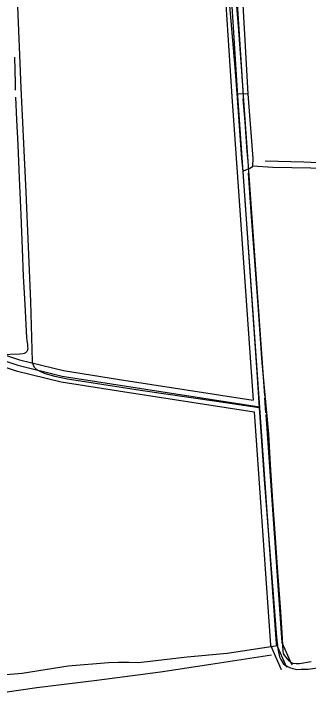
# Model space of a CAD drawing. Extents: x 3281947 to 3319794, y 715894 to 741249.
# Drawn here: x 3307629 to 3308406, y 722749 to 724593 of the extents above; entities that cross this region are included whole.
import ezdxf

# ---------------------------------------------------------------- set-up
doc = ezdxf.new("R2010")
doc.units = 0
for name, color, linetype in [('V-DTCH-CNTR', 7, 'Continuous'), ('V-ROAD-CNTR', 7, 'Continuous'), ('V-TOPO-SHOR', 7, 'Continuous')]:
    doc.layers.add(name, color=color, linetype=linetype)

msp = doc.modelspace()

# ---------------------------------------------------------------- linework, layer by layer
at = {"layer": 'V-DTCH-CNTR'}
for p, q in [((3308215.9, 724383.4), (3308245.2, 724382.9)), ((3308228.1, 724212.9), (3308231.9, 724177.5))]:
    msp.add_line(p, q, dxfattribs=at)
for points in [[(3308189.8, 724697.8), (3308211, 724452.5), (3308215.9, 724383.4), (3308228.1, 724212.9)], [(3308274.8, 723555.8), (3308162.2, 723572.1), (3307962.1, 723601.4), (3307770.1, 723630.7), (3307736.9, 723637.9), (3307709.7, 723645.9), (3307696.1, 723651.9), (3307690.7, 723654.6), (3307683.2, 723662), (3307679.8, 723669.4), (3307677.7, 723677.5), (3307673.3, 723836.1), (3307660.7, 724124), (3307648.2, 724399.1), (3307637.9, 724635.5)], [(3308230.5, 724634.2), (3308245.2, 724382.9), (3308258.1, 724212.9), (3308256.9, 724192.6), (3308254.2, 724188.5), (3308250.2, 724185.8), (3308233.9, 724179.6), (3308231.9, 724177.5), (3308242.3, 724027.8), (3308268.3, 723649.8), (3308274.8, 723555.8), (3308287.7, 723366.7), (3308320.1, 722951.5), (3308323.3, 722928.7), (3308325, 722916.3), (3308328.5, 722899.4), (3308331.3, 722892.6), (3308338.1, 722881.8), (3308343.5, 722877.1), (3308348.3, 722874.4), (3308354.4, 722871.7), (3308363.3, 722868.4), (3308374.1, 722866.4), (3308385.6, 722866.5), (3308403.9, 722867.3), (3308561, 722888.6)], [(3309877.3, 724129.4), (3309800.3, 724133.5), (3309653.5, 724141), (3309453.8, 724152.2), (3309233.3, 724161.9), (3309028.4, 724168.5), (3308985.6, 724170.8), (3308898.6, 724175.5), (3308684, 724180.8), (3308510.4, 724185.6), (3308310.8, 724188.9), (3308256.9, 724192.6)], [(3308323.3, 722928.7), (3308190.6, 722908.2), (3308084.9, 722898.1), (3307980, 722886.6), (3307955.6, 722883.8), (3307931.2, 722884.3), (3307904.1, 722884.8), (3307877.6, 722884), (3307772, 722875.2), (3307650.1, 722855.5), (3307566.1, 722848.2)]]:
    msp.add_lwpolyline(points, dxfattribs=at)
at = {"layer": 'V-ROAD-CNTR'}
for points in [[(3308069.2, 726345.2), (3308088.4, 726225.4), (3308191.7, 724782.1), (3308217.7, 724377), (3308319.7, 722933.9), (3308346.6, 722872.3)], [(3308095.1, 725920.9), (3308176.7, 724781.1), (3308202.7, 724376), (3308259.2, 723576.1)], [(3308124.9, 725925.4), (3308206.6, 724783.1), (3308232.6, 724378), (3308288.5, 723587.2)], [(3307481.1, 723719.5), (3307639, 723667.7), (3307756.2, 723638.9), (3308275.5, 723558.4)], [(3307560, 723709.4), (3307643.2, 723682.1), (3307759.1, 723653.6), (3307907.2, 723630.6)], [(3307542.2, 723683.7), (3307634.9, 723653.2), (3307753.2, 723624.1), (3307904.2, 723600.7)], [(3307907.2, 723630.6), (3308259.2, 723576.1)], [(3307904.2, 723600.7), (3308261.4, 723545.4)], [(3308288.9, 723582.3), (3308291.7, 723542.6)], [(3308261.4, 723545.4), (3308304.9, 722930.2), (3308332.9, 722866.3)], [(3308292, 723537.7), (3308334.5, 722937.5), (3308360.4, 722878.3)]]:
    msp.add_lwpolyline(points, dxfattribs=at)
at = {"layer": 'V-TOPO-SHOR'}
for points in [[(3308232.1, 724391.1), (3308228.6, 724442.4), (3308220.1, 724560.9), (3308212.5, 724656.2), (3308210.5, 724693.9), (3308211.3, 724719.3)], [(3307630.3, 724479.8), (3307632.1, 724411.2), (3307631.8, 724392.2)], [(3307632.9, 724373.8), (3307635.7, 724314.4), (3307638.7, 724248.1), (3307642.8, 724160.3), (3307646.8, 724064.4), (3307650.2, 723974.2), (3307653.4, 723902.3), (3307657.8, 723827.4), (3307662, 723741.2), (3307663.1, 723732.5), (3307664.2, 723723.5), (3307664.9, 723715.8), (3307665.1, 723711.8), (3307664.2, 723707.5), (3307662.5, 723703.9), (3307659.6, 723700.8), (3307655.8, 723698.5), (3307652.4, 723697.4), (3307644.4, 723697.3), (3307591.9, 723695.2)], [(3308245.5, 724204.9), (3308243.3, 724230.9), (3308237.8, 724308.9), (3308232.8, 724369.8)], [(3308290.8, 724206), (3308392.6, 724203.7), (3308488.6, 724199.3), (3308579.1, 724197.4), (3308673, 724196.5), (3308800.9, 724190.9), (3308944.1, 724186.8), (3308969.9, 724184.9)], [(3308411.6, 722886.3), (3308380.7, 722881.3), (3308371.8, 722881), (3308364.5, 722881.7), (3308357.8, 722884.3), (3308353.4, 722888.9), (3308341, 722903.7), (3308339, 722908.1), (3308338.2, 722913.3), (3308335.6, 722963.4), (3308331, 723030.6), (3308323.7, 723122.8), (3308316.9, 723225.5), (3308310.4, 723309.5), (3308304.3, 723405), (3308299.7, 723486.3), (3308291.8, 723570.9), (3308282.9, 723674.4), (3308271.8, 723825.8), (3308265.2, 723919.1), (3308254.7, 724059.2), (3308246.5, 724174.3)], [(3308306.8, 722903.9), (3308147, 722879.2), (3308015, 722859.4), (3307847.1, 722837.4), (3307689.3, 722818.1), (3307520, 722793.3), (3307381.9, 722772.2), (3307246.9, 722746.9)]]:
    msp.add_lwpolyline(points, dxfattribs=at)

doc.saveas('drawing.dxf')
